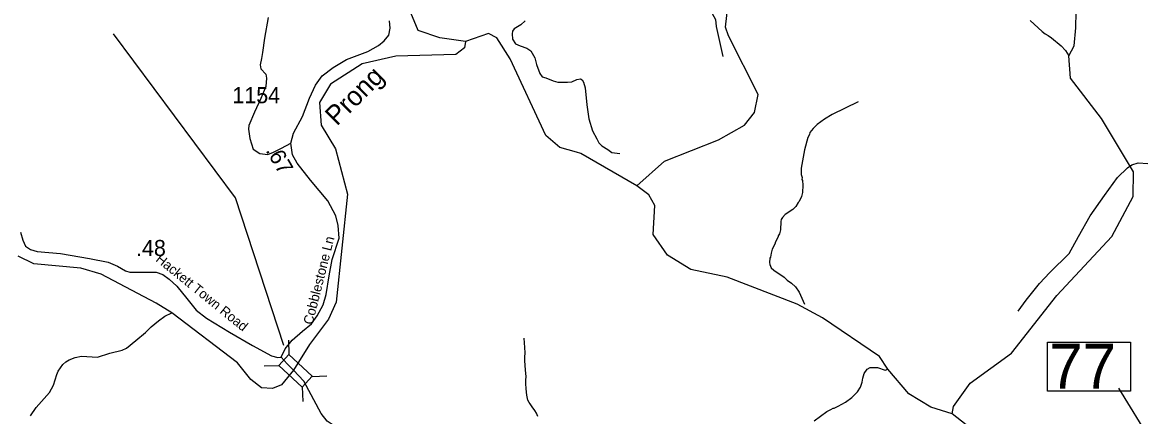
# Model space of a CAD drawing. Extents: x 1248224 to 1454986, y 825081 to 985870.
# Drawn here: x 1310144 to 1318874, y 882884 to 885943 of the extents above; entities that cross this region are included whole.
import ezdxf

# ---------------------------------------------------------------- set-up
doc = ezdxf.new("R2010")
doc.units = 0
for name, color, linetype in [('Exist Hydrographic Creek Single Shore', 7, 'Continuous'), ('Exist Hydrographic Misc Water Feature', 7, 'Continuous'), ('Exist Road Non-System Type 51', 7, 'Continuous'), ('Exist Road Secondary Mileage Hundredths English Label', 7, 'Continuous'), ('Exist Road Secondary Structure Standard Bridge CELL', 7, 'Continuous'), ('Exist Road Secondary Structure Standard Bridge Number Label', 7, 'Continuous'), ('Exist Road Secondary Type 41 Attributed', 7, 'Continuous'), ('Exist Road Secondary Type 51 Attributed', 7, 'Continuous'), ('Exist Road Secondary Type 51 Label', 7, 'Continuous'), ('Exist Road Secondary Type 51 Number Label', 7, 'Continuous')]:
    doc.layers.add(name, color=color, linetype=linetype)

msp = doc.modelspace()

# ---------------------------------------------------------------- linework, layer by layer
at = {"layer": 'Exist Hydrographic Creek Single Shore'}
for points in [[(1313592.1, 885795.1), (1313391.9, 885824.4), (1313221.7, 885881.2), (1313095.9, 886188.8), (1312918, 886222.1), (1312803.6, 886205.8), (1312643.6, 886111.4), (1312581.7, 886193)], [(1314453.9, 884933.4), (1314324.2, 884969.6), (1314217.1, 885063.6), (1313939.2, 885660.1), (1313835.1, 885823.2), (1313769.1, 885857.2), (1313592.1, 885795.1)], [(1313592.1, 885795.1), (1313583.1, 885746.1), (1313515.2, 885694.9), (1313048.1, 885681.3), (1312788.1, 885620.9), (1312542.2, 885461.6), (1312455.1, 885318.9), (1312468.2, 885144.7), (1312581.1, 884958.7), (1312672.2, 884605.6), (1312586.2, 883766.8), (1312525.2, 883633.5), (1312378.1, 883436.1), (1312252.7, 883235.7), (1312159.7, 883122.7), (1312088.9, 883095.4), (1312004.5, 883099.5), (1311921.5, 883163.6), (1311816.7, 883293), (1311306.6, 883682.5), (1311185.1, 883758.9), (1310757.1, 883984.1), (1310599.1, 884029.9), (1310233.1, 884063.5), (1310110.2, 884125.1)], [(1317377.3, 882895.9), (1317212.2, 882948.5), (1317039.3, 883053.7), (1316875.8, 883245.7), (1316812.3, 883343.9), (1316369.3, 883645), (1316171.3, 883750.7), (1315626.3, 883961.9), (1315344.2, 884020.1), (1315163.3, 884132), (1315050.2, 884291.9), (1315064.2, 884518.1), (1315016.2, 884601.1), (1314925.2, 884671.9)], [(1318519.6, 882010.9), (1318517.3, 882078.6), (1318412.3, 882212), (1318026.3, 882462.7), (1317729.3, 882619.7), (1317377.3, 882895.9)]]:
    msp.add_lwpolyline(points, dxfattribs=at)
at = {"layer": 'Exist Hydrographic Misc Water Feature'}
for points in [[(1317377.3, 882895.9), (1317387.3, 882954.8), (1317516.3, 883136), (1317839.3, 883369.2), (1318191.3, 883818.5), (1318619.3, 884276), (1318784.3, 884587.9), (1318789.3, 884781.5), (1318540.3, 885196.8), (1318297.3, 885510.3), (1318285.1, 885683.1), (1318325.7, 885760.1), (1318340.2, 885900), (1318342.3, 886024.8), (1318190.2, 886638.4), (1318215.3, 887012.1), (1318285.3, 887152), (1318353.3, 887193.3), (1318646.3, 887259.6), (1318706.2, 887327.4)], [(1314925.2, 884671.9), (1315138.2, 884864.6), (1315559.2, 885030.2), (1315762.2, 885144.2), (1315839.2, 885241.2), (1315868.2, 885381.8), (1315636.2, 885839.5), (1315613.2, 885905.6), (1315634.2, 886089)], [(1317984.3, 885958.7), (1318077.9, 885872), (1318101.4, 885853.4), (1318123.1, 885842.7), (1318150.6, 885823.9), (1318224.9, 885761.8), (1318259.9, 885724.8), (1318285.1, 885683.1)], [(1316645.9, 885325.6), (1316443.1, 885227.4), (1316384.1, 885191.1), (1316326.9, 885148.8), (1316296, 885117.7), (1316271.1, 885086.5), (1316266.6, 885070.6), (1316254, 885047), (1316227.3, 884951.7), (1316203.2, 884808.5), (1316201.9, 884760.5), (1316209.2, 884736.3), (1316208.7, 884720.3), (1316212.5, 884712.2), (1316215.5, 884676.3), (1316214, 884620.3), (1316205.1, 884588.5), (1316187.9, 884549), (1316179.7, 884541.3), (1316160.8, 884509.9), (1316138.2, 884488.5), (1316079, 884448.2), (1316056.4, 884424.9), (1316047.9, 884409.2), (1316043.5, 884393.3), (1316041.6, 884329.3), (1316032.8, 884297.6), (1316024.3, 884281.8), (1316024.1, 884273.8), (1316003, 884234.5), (1315998.6, 884218.6), (1315977.4, 884179.2), (1315968.5, 884147.5), (1315963.6, 884115.6), (1315959.4, 884107.8), (1315956.5, 884075.9), (1315958.1, 884059.9), (1315969.3, 884033.5), (1315988.8, 884015), (1316069.3, 883960.6), (1316094.7, 883938), (1316128.1, 883915), (1316159.2, 883886.1), (1316186.1, 883845.3), (1316228.2, 883750.7)], [(1314925.2, 884671.9), (1314489.1, 884923.6), (1314453.9, 884933.4)], [(1310206.6, 882882.5), (1310252.3, 882945.2), (1310355.6, 883062.2), (1310385.3, 883119.3), (1310411.7, 883204.5), (1310422.4, 883230.1), (1310457.9, 883281.1), (1310482.5, 883302.4), (1310506.9, 883317.7), (1310555.5, 883336.2), (1310603.7, 883344.9), (1310727.5, 883337.3), (1310824.5, 883368.5), (1310921.2, 883393.7), (1310953.7, 883408.7), (1311027.3, 883466.6), (1311101.1, 883530.4), (1311146.4, 883575.1), (1311203.7, 883621.5), (1311252.7, 883656), (1311306.6, 883682.5)], [(1316304, 882842.3), (1316402.1, 882915.4), (1316434.5, 882930.4), (1316450.8, 882941.9), (1316458.8, 882941.7), (1316491.3, 882956.8), (1316548.1, 882987.1), (1316597.2, 883023.7), (1316640.5, 883068.4), (1316663.5, 883105.8), (1316676.6, 883143.4), (1316681.5, 883175.2), (1316692.5, 883210.9), (1316715.4, 883244.2), (1316739.8, 883257.5), (1316755.9, 883259), (1316795.8, 883257.9), (1316855.3, 883236.2), (1316875.8, 883245.7)]]:
    msp.add_lwpolyline(points, dxfattribs=at)
at = {"layer": 'Exist Road Non-System Type 51'}
for points in [[(1315240.6, 887504.1), (1315260.3, 887477.6), (1315262.8, 887433.9), (1315255.5, 887324.6), (1315250.6, 887193.5), (1315255.5, 887096.3), (1315262.8, 887001.6), (1315223.9, 886800), (1315211.9, 886738.1), (1315216.7, 886655.6), (1315221.6, 886580.3), (1315216.7, 886468.6), (1315236.1, 886366.5), (1315243.4, 886318), (1315304.1, 886262.1), (1315333.2, 886196.5), (1315362.3, 886169.8), (1315391.5, 886131), (1315413.3, 886075.1), (1315452.1, 886043.5), (1315510.4, 886011.9), (1315537.1, 885965.8), (1315541.9, 885912.4), (1315592.6, 885678.6)], [(1312055.1, 885981.4), (1312028.4, 885821.1), (1312011.4, 885709.4), (1312004.1, 885663.2), (1311994.4, 885612.2), (1311999.3, 885583.1), (1312038.1, 885541.8), (1312042.8, 885508.4), (1312038, 885445.3), (1311999.2, 885350.5), (1311950.6, 885243.7), (1311904.5, 885141.7), (1311902.1, 885113.2), (1311914.2, 885040.3), (1311938.5, 884957.7), (1311991.9, 884923.7), (1312052.6, 884916.4), (1312096.3, 884933.4), (1312159.4, 884965), (1312232, 885003.8)], [(1314021.3, 885925.8), (1313970.1, 885892.4), (1313958, 885875.4), (1313953.1, 885853.6), (1313958, 885812.3), (1313979.8, 885775.8), (1314016.2, 885761.3), (1314069.6, 885741.8), (1314098.7, 885722.4), (1314110.9, 885703), (1314130.3, 885669), (1314142.4, 885615.5), (1314169.1, 885545.1), (1314188.5, 885520.8), (1314215.2, 885511.1), (1314273.5, 885489.2), (1314309.9, 885479.5), (1314385.1, 885479.5), (1314419.1, 885482), (1314457.9, 885499), (1314487.1, 885503.8), (1314499.2, 885496.5), (1314508.9, 885479.5), (1314521, 885433.4), (1314535.6, 885302.2), (1314550.2, 885192.9), (1314579.3, 885100.6), (1314613.3, 885037.5), (1314627.8, 885005.9), (1314652.1, 884981.6), (1314698.2, 884954.9), (1314729.8, 884930.6), (1314792.9, 884923.3)], [(1317891.1, 883695.4), (1317954.2, 883782.8), (1318056.2, 883911.5), (1318136.3, 883996.5), (1318288.6, 884144.9), (1318359, 884276.1), (1318451.3, 884438.8), (1318562.9, 884596.7), (1318662.4, 884737.5), (1318742.5, 884812.8), (1318774, 884834.7), (1318825, 884851.7), (1318900.3, 884844.4)], [(1314154.9, 882877.5), (1314143.4, 882901.9), (1314130.1, 882924.2), (1314110.6, 882950.6), (1314093.3, 882975), (1314085.5, 882985.2), (1314075.8, 883003.6), (1314068.8, 883041.7), (1314065.3, 883065.8), (1314064, 883093.9), (1314060.7, 883129.9), (1314061.5, 883157.9), (1314062.1, 883187.9), (1314057.3, 883238.1), (1314054.1, 883276.2), (1314052.9, 883310.2), (1314053.5, 883338.2), (1314054.4, 883372.2), (1314053.4, 883414.3), (1314047.1, 883486.4)]]:
    msp.add_lwpolyline(points, dxfattribs=at)
at = {"layer": 'Exist Road Secondary Structure Standard Bridge CELL'}
for p, q in [((1312213.6, 883471.6), (1312217.5, 883358.5)), ((1312025.3, 883270), (1312138.4, 883273.8)), ((1312398.2, 883188.8), (1312511.3, 883192.6)), ((1312320.9, 883106.1), (1312324.8, 882993))]:
    msp.add_line(p, q, dxfattribs=at)
msp.add_lwpolyline([(1312217.5, 883358.5), (1312398.6, 883189.2), (1312319.5, 883104.6), (1312138.4, 883273.8)], close=True, dxfattribs=at)
at = {"layer": 'Exist Road Secondary Structure Standard Bridge Number Label'}
msp.add_line((1320222.1, 880584.6), (1318674.2, 883095.6), dxfattribs=at)
msp.add_lwpolyline([(1312178.1, 883427.8), (1311802.8, 884579), (1310851.8, 885855.2)], dxfattribs=at)
msp.add_lwpolyline([(1318119.4, 883455.1), (1318763.5, 883455.1), (1318763.5, 883072.8), (1318119.4, 883072.8)], close=True, dxfattribs=at)
at = {"layer": 'Exist Road Secondary Type 41 Attributed'}
msp.add_lwpolyline([(1310129.4, 884310.5), (1310146.5, 884248.3), (1310167.9, 884203.3), (1310206.5, 884175.5), (1310260, 884160.5), (1310439.8, 884145.5), (1310666.7, 884106.9), (1310810.1, 884076.9), (1310882.9, 884046.9), (1310945, 884010.5), (1310979.3, 883999.8), (1311184.8, 883999.8), (1311237.5, 883981.6), (1311284.6, 883945.2), (1311344.5, 883889.5), (1311423.7, 883795.2), (1311496.5, 883703.1), (1311575.7, 883641), (1311755.5, 883531.7), (1311933.2, 883428.9), (1312082.6, 883347.8), (1312131.9, 883334.9), (1312157.6, 883337)], dxfattribs=at)
at = {"layer": 'Exist Road Secondary Type 51 Attributed'}
for points in [[(1312157.6, 883337), (1312187.4, 883404.2), (1312242.1, 883471.3), (1312324, 883540.9), (1312393.6, 883598.1), (1312438.3, 883660.3), (1312483.1, 883744.8), (1312507.9, 883826.9), (1312530.3, 883971.1), (1312555.1, 884097.9), (1312607.3, 884264.5), (1312599.7, 884362.2), (1312582.3, 884436.8), (1312520.2, 884553.7), (1312386, 884715.3), (1312281.7, 884847.1), (1312244.4, 884911.8), (1312232, 885003.8), (1312254.3, 885080.8), (1312323.9, 885210.1), (1312378.6, 885352.7), (1312423.3, 885454.7), (1312475.5, 885526.8), (1312562.5, 885591.4), (1312664.3, 885653.6), (1312830.8, 885718.3), (1312914.9, 885764.2), (1312959.6, 885799), (1312994.4, 885843.8), (1313004.3, 885898.5), (1312999.3, 885955.7)], [(1314056, 885955.6), (1314021.3, 885925.8)], [(1312252.7, 883235.7), (1312203.2, 883285.7), (1312157.6, 883337)], [(1313942.6, 881891.9), (1313894.8, 881998.9), (1313850.6, 882071.8), (1313788.9, 882129.2), (1313688, 882190.4), (1313625.9, 882222.8), (1313534, 882250.1), (1313427.1, 882314.8), (1313288.9, 882415.4), (1313159.7, 882512.4), (1313062.8, 882592), (1312951, 882674), (1312879, 882721.3), (1312801.9, 882753.6), (1312710, 882781), (1312623.1, 882788.4), (1312568.4, 882803.3), (1312513.7, 882840.6), (1312469, 882900.3), (1312332.4, 883151.4), (1312252.7, 883235.7)]]:
    msp.add_lwpolyline(points, dxfattribs=at)

# ---------------------------------------------------------------- texts
at = {"layer": 'Exist Hydrographic Creek Single Shore'}
msp.add_text('Prong', height=150, rotation=45, dxfattribs=at).set_placement((1312589.5, 885132.1))
at = {"layer": 'Exist Road Secondary Mileage Hundredths English Label'}
msp.add_text('.67', height=125, rotation=299.96173, dxfattribs=at).set_placement((1312033.4, 884947.5))
msp.add_text('.48', height=125, dxfattribs=at).set_placement((1311027.6, 884125.5))
at = {"layer": 'Exist Road Secondary Structure Standard Bridge Number Label'}
msp.add_text('77', height=350, dxfattribs=at).set_placement((1318131.9, 883092.5))
at = {"layer": 'Exist Road Secondary Type 51 Label'}
for s, rotation, p in [('Cobblestone Ln', 75.85253, (1312400.6, 883586.4)), ('Hackett Town Road', 320.93708, (1311175.7, 884089.7))]:
    msp.add_text(s, height=75, rotation=rotation, dxfattribs=at).set_placement(p)
at = {"layer": 'Exist Road Secondary Type 51 Number Label'}
msp.add_text('1154', height=125, dxfattribs=at).set_placement((1311777.1, 885314.8))

doc.saveas('drawing.dxf')
